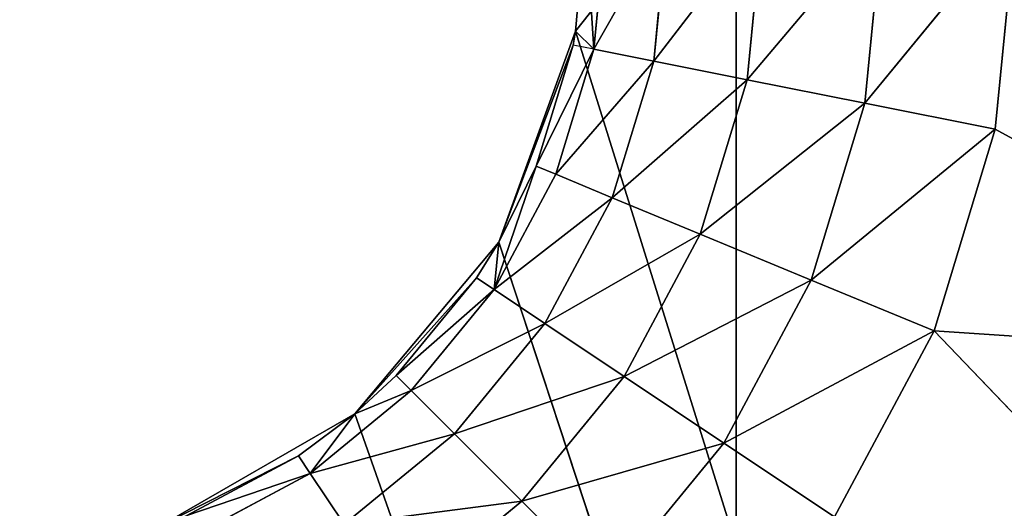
# Model space of a CAD drawing. Extents: x 14 to 217, y 27 to 186.
# Tile 563 of 656: x 43.8 to 46.09, y 117.34 to 118.47. Entities that reach past the tile are written whole.
import ezdxf

# ---------------------------------------------------------------- set-up
doc = ezdxf.new("R2010")
doc.units = 0
doc.header["$LTSCALE"] = 25.4
doc.layers.get('0').update_dxf_attribs({"color": 13, "linetype": 'CONTINUOUS'})

# ---------------------------------------------------------------- blocks, each defined once
blk = doc.blocks.new('PROFILE-RECESSED-T-CONNECT')
at = {"color": 0}
for p, q in [((32.7076, 13.9594, 68.5529), (32.4506, 13.9105, 68.3812)), ((32.7076, 13.9594, 68.5529), (32.4506, 13.9105, 68.3812)), ((32.9386, 13.9594, 68.1207), (32.4506, 13.9105, 68.3812)), ((32.9386, 13.9594, 68.1207), (32.4506, 13.9105, 68.3812)), ((32.9386, 13.9594, 68.1207), (32.6531, 13.9105, 68.0024)), ((32.9386, 13.9594, 68.1207), (32.6531, 13.9105, 68.0024)), ((33.0809, 13.9594, 67.6517), (32.6531, 13.9105, 68.0024)), ((33.0809, 13.9594, 67.6517), (32.6531, 13.9105, 68.0024)), ((32.9386, 13.9594, 68.1207), (32.7076, 13.9594, 68.5529)), ((32.9386, 13.9594, 68.1207), (32.7076, 13.9594, 68.5529)), ((33.0809, 13.9594, 67.6517), (32.7778, 13.9105, 67.5914)), ((33.0809, 13.9594, 67.6517), (32.7778, 13.9105, 67.5914)), ((33.1289, 13.9594, 67.164), (32.7778, 13.9105, 67.5914)), ((33.1289, 13.9594, 67.164), (32.7778, 13.9105, 67.5914)), ((34.0777, 13.9594, 68.1964), (32.9386, 13.9594, 68.1207)), ((32.9386, 13.9594, 68.1207), (33.7466, 13.9594, 68.964)), ((32.9386, 13.9594, 68.1207), (33.7466, 13.9594, 68.964)), ((33.0809, 13.9594, 67.6517), (32.9386, 13.9594, 68.1207)), ((34.0777, 13.9594, 68.1964), (32.9386, 13.9594, 68.1207)), ((33.0809, 13.9594, 67.6517), (32.9386, 13.9594, 68.1207)), ((33.1289, 13.9594, 67.164), (33.0809, 13.9594, 67.6517)), ((33.0809, 13.9594, 67.6517), (34.0777, 13.9594, 68.1964)), ((33.0809, 13.9594, 67.6517), (34.0777, 13.9594, 68.1964)), ((33.1289, 13.9594, 67.164), (33.0809, 13.9594, 67.6517)), ((32.1782, 13.9105, 68.7132), (31.981, 13.7684, 68.5161)), ((32.1782, 13.9105, 68.7132), (31.981, 13.7684, 68.5161)), ((32.4506, 13.9105, 68.3812), (31.981, 13.7684, 68.5161)), ((32.4506, 13.9105, 68.3812), (31.981, 13.7684, 68.5161)), ((32.1782, 13.9105, 68.7132), (32.4506, 13.9105, 68.3812)), ((32.1782, 13.9105, 68.7132), (32.4506, 13.9105, 68.3812)), ((32.4506, 13.9105, 68.3812), (32.2188, 13.7684, 68.2263)), ((32.4506, 13.9105, 68.3812), (32.2188, 13.7684, 68.2263)), ((32.6531, 13.9105, 68.0024), (32.2188, 13.7684, 68.2263)), ((32.6531, 13.9105, 68.0024), (32.2188, 13.7684, 68.2263)), ((32.6531, 13.9105, 68.0024), (32.3956, 13.7684, 67.8957)), ((32.6531, 13.9105, 68.0024), (32.3956, 13.7684, 67.8957)), ((32.7778, 13.9105, 67.5914), (32.3956, 13.7684, 67.8957)), ((32.7778, 13.9105, 67.5914), (32.3956, 13.7684, 67.8957)), ((32.4506, 13.9105, 68.3812), (32.6531, 13.9105, 68.0024)), ((32.4506, 13.9105, 68.3812), (32.6531, 13.9105, 68.0024)), ((32.7778, 13.9105, 67.5914), (32.5044, 13.7684, 67.537)), ((32.7778, 13.9105, 67.5914), (32.5044, 13.7684, 67.537)), ((32.8199, 13.9105, 67.164), (32.5044, 13.7684, 67.537)), ((32.8199, 13.9105, 67.164), (32.5044, 13.7684, 67.537)), ((32.6531, 13.9105, 68.0024), (32.7778, 13.9105, 67.5914)), ((32.6531, 13.9105, 68.0024), (32.7778, 13.9105, 67.5914)), ((32.7778, 13.9105, 67.5914), (32.8199, 13.9105, 67.164)), ((32.7778, 13.9105, 67.5914), (32.8199, 13.9105, 67.164)), ((31.981, 13.7684, 68.5161), (31.5684, 13.5472, 68.57)), ((31.981, 13.7684, 68.5161), (31.5684, 13.5472, 68.57)), ((31.6913, 13.7684, 68.7539), (31.981, 13.7684, 68.5161)), ((31.6913, 13.7684, 68.7539), (31.981, 13.7684, 68.5161)), ((31.981, 13.7684, 68.5161), (31.8246, 13.5472, 68.3597)), ((31.981, 13.7684, 68.5161), (31.8246, 13.5472, 68.3597)), ((32.2188, 13.7684, 68.2263), (31.8246, 13.5472, 68.3597)), ((32.2188, 13.7684, 68.2263), (31.8246, 13.5472, 68.3597)), ((31.981, 13.7684, 68.5161), (32.2188, 13.7684, 68.2263)), ((31.981, 13.7684, 68.5161), (32.2188, 13.7684, 68.2263)), ((32.2188, 13.7684, 68.2263), (32.0349, 13.5472, 68.1034)), ((32.2188, 13.7684, 68.2263), (32.0349, 13.5472, 68.1034)), ((32.3956, 13.7684, 67.8957), (32.0349, 13.5472, 68.1034)), ((32.3956, 13.7684, 67.8957), (32.0349, 13.5472, 68.1034)), ((32.3956, 13.7684, 67.8957), (32.1912, 13.5472, 67.8111)), ((32.3956, 13.7684, 67.8957), (32.1912, 13.5472, 67.8111)), ((32.5044, 13.7684, 67.537), (32.1912, 13.5472, 67.8111)), ((32.5044, 13.7684, 67.537), (32.1912, 13.5472, 67.8111)), ((32.2188, 13.7684, 68.2263), (32.3956, 13.7684, 67.8957)), ((32.2188, 13.7684, 68.2263), (32.3956, 13.7684, 67.8957)), ((32.5044, 13.7684, 67.537), (32.2874, 13.5472, 67.4939)), ((32.5044, 13.7684, 67.537), (32.2874, 13.5472, 67.4939)), ((32.5411, 13.7684, 67.164), (32.2874, 13.5472, 67.4939)), ((32.5411, 13.7684, 67.164), (32.2874, 13.5472, 67.4939)), ((32.3956, 13.7684, 67.8957), (32.5044, 13.7684, 67.537)), ((32.3956, 13.7684, 67.8957), (32.5044, 13.7684, 67.537)), ((32.5044, 13.7684, 67.537), (32.5411, 13.7684, 67.164)), ((32.5044, 13.7684, 67.537), (32.5411, 13.7684, 67.164)), ((31.5684, 13.5472, 68.57), (31.4894, 13.2684, 68.4519)), ((31.5684, 13.5472, 68.57), (31.4894, 13.2684, 68.4519)), ((31.8246, 13.5472, 68.3597), (31.4894, 13.2684, 68.4519)), ((31.8246, 13.5472, 68.3597), (31.4894, 13.2684, 68.4519)), ((31.5684, 13.5472, 68.57), (31.8246, 13.5472, 68.3597)), ((31.5684, 13.5472, 68.57), (31.8246, 13.5472, 68.3597)), ((31.8246, 13.5472, 68.3597), (31.7242, 13.2684, 68.2592)), ((31.8246, 13.5472, 68.3597), (31.7242, 13.2684, 68.2592)), ((32.0349, 13.5472, 68.1034), (31.7242, 13.2684, 68.2592)), ((32.0349, 13.5472, 68.1034), (31.7242, 13.2684, 68.2592)), ((31.8246, 13.5472, 68.3597), (32.0349, 13.5472, 68.1034)), ((31.8246, 13.5472, 68.3597), (32.0349, 13.5472, 68.1034)), ((32.0349, 13.5472, 68.1034), (31.9168, 13.2684, 68.0245)), ((32.0349, 13.5472, 68.1034), (31.9168, 13.2684, 68.0245)), ((32.1912, 13.5472, 67.8111), (31.9168, 13.2684, 68.0245)), ((32.1912, 13.5472, 67.8111), (31.9168, 13.2684, 68.0245)), ((32.0349, 13.5472, 68.1034), (32.1912, 13.5472, 67.8111)), ((32.0349, 13.5472, 68.1034), (32.1912, 13.5472, 67.8111)), ((32.1912, 13.5472, 67.8111), (32.0599, 13.2684, 67.7567)), ((32.1912, 13.5472, 67.8111), (32.0599, 13.2684, 67.7567)), ((32.2874, 13.5472, 67.4939), (32.0599, 13.2684, 67.7567)), ((32.2874, 13.5472, 67.4939), (32.0599, 13.2684, 67.7567)), ((32.2874, 13.5472, 67.4939), (32.1481, 13.2684, 67.4661)), ((32.2874, 13.5472, 67.4939), (32.1481, 13.2684, 67.4661)), ((32.3199, 13.5472, 67.164), (32.1481, 13.2684, 67.4661)), ((32.3199, 13.5472, 67.164), (32.1481, 13.2684, 67.4661)), ((32.1912, 13.5472, 67.8111), (32.2874, 13.5472, 67.4939)), ((32.1912, 13.5472, 67.8111), (32.2874, 13.5472, 67.4939)), ((32.2874, 13.5472, 67.4939), (32.3199, 13.5472, 67.164)), ((32.2874, 13.5472, 67.4939), (32.3199, 13.5472, 67.164)), ((31.2029, 12.9594, 68.5498), (31.4894, 13.2684, 68.4519)), ((31.2029, 12.9594, 68.5498), (31.4894, 13.2684, 68.4519)), ((31.2217, 13.2684, 68.595), (31.4894, 13.2684, 68.4519)), ((31.2217, 13.2684, 68.595), (31.4894, 13.2684, 68.4519)), ((31.4623, 12.9594, 68.4112), (31.4894, 13.2684, 68.4519)), ((31.4623, 12.9594, 68.4112), (31.4894, 13.2684, 68.4519)), ((31.5931, 12.9594, 68.313), (31.4894, 13.2684, 68.4519)), ((31.4894, 13.2684, 68.4519), (31.7242, 13.2684, 68.2592)), ((31.5931, 12.9594, 68.313), (31.4894, 13.2684, 68.4519)), ((31.4894, 13.2684, 68.4519), (31.7242, 13.2684, 68.2592)), ((31.5931, 12.9594, 68.313), (31.7242, 13.2684, 68.2592)), ((31.5931, 12.9594, 68.313), (31.7242, 13.2684, 68.2592)), ((31.6896, 12.9594, 68.2246), (31.9168, 13.2684, 68.0245)), ((31.6896, 12.9594, 68.2246), (31.9168, 13.2684, 68.0245)), ((31.6896, 12.9594, 68.2246), (31.7242, 13.2684, 68.2592)), ((31.6896, 12.9594, 68.2246), (31.7242, 13.2684, 68.2592)), ((31.7242, 13.2684, 68.2592), (31.9168, 13.2684, 68.0245)), ((31.7242, 13.2684, 68.2592), (31.9168, 13.2684, 68.0245)), ((31.8761, 12.9594, 67.9973), (31.9168, 13.2684, 68.0245)), ((31.8761, 12.9594, 67.9973), (31.9168, 13.2684, 68.0245)), ((31.9279, 12.9594, 67.914), (31.9168, 13.2684, 68.0245)), ((31.9168, 13.2684, 68.0245), (32.0147, 12.9594, 67.738)), ((31.9168, 13.2684, 68.0245), (32.0147, 12.9594, 67.738)), ((31.9168, 13.2684, 68.0245), (32.0599, 13.2684, 67.7567)), ((31.9279, 12.9594, 67.914), (31.9168, 13.2684, 68.0245)), ((31.9168, 13.2684, 68.0245), (32.0599, 13.2684, 67.7567)), ((32.0147, 12.9594, 67.738), (32.1481, 13.2684, 67.4661)), ((32.0599, 13.2684, 67.7567), (32.0147, 12.9594, 67.738)), ((32.0599, 13.2684, 67.7567), (32.0147, 12.9594, 67.738)), ((32.0147, 12.9594, 67.738), (32.1481, 13.2684, 67.4661)), ((32.0599, 13.2684, 67.7567), (32.1481, 13.2684, 67.4661)), ((32.0599, 13.2684, 67.7567), (32.1481, 13.2684, 67.4661)), ((32.1481, 13.2684, 67.4661), (32.1001, 12.9594, 67.4566)), ((32.1061, 12.9594, 67.4244), (32.1481, 13.2684, 67.4661)), ((32.1289, 12.9594, 67.164), (32.1481, 13.2684, 67.4661)), ((32.1289, 12.9594, 67.164), (32.1481, 13.2684, 67.4661)), ((32.1481, 13.2684, 67.4661), (32.1778, 13.2684, 67.164)), ((32.1481, 13.2684, 67.4661), (32.1778, 13.2684, 67.164)), ((31.1419, 3.7618, 68.5735), (31.4623, 12.9594, 68.4112)), ((31.1419, 3.7618, 68.5735), (31.4623, 12.9594, 68.4112)), ((31.2029, 12.9594, 68.5498), (31.4623, 12.9594, 68.4112)), ((31.2029, 12.9594, 68.5498), (31.4623, 12.9594, 68.4112)), ((31.5931, 3.7618, 68.313), (31.4623, 12.9594, 68.4112)), ((31.4623, 12.9594, 68.4112), (31.5931, 12.9594, 68.313)), ((31.5931, 3.7618, 68.313), (31.4623, 12.9594, 68.4112)), ((31.4623, 12.9594, 68.4112), (31.5931, 12.9594, 68.313)), ((31.5931, 12.9594, 68.313), (31.5931, 3.7618, 68.313)), ((31.5931, 3.7618, 68.313), (31.8761, 12.9594, 67.9973)), ((31.5931, 3.7618, 68.313), (31.8761, 12.9594, 67.9973)), ((31.5931, 3.7618, 68.313), (31.6896, 12.9594, 68.2246)), ((31.5931, 3.7618, 68.313), (31.6896, 12.9594, 68.2246)), ((31.5931, 12.9594, 68.313), (31.5931, 3.7618, 68.313)), ((31.5931, 12.9594, 68.313), (31.6896, 12.9594, 68.2246)), ((31.5931, 12.9594, 68.313), (31.6896, 12.9594, 68.2246)), ((31.6896, 12.9594, 68.2246), (31.8761, 12.9594, 67.9973)), ((31.6896, 12.9594, 68.2246), (31.8761, 12.9594, 67.9973)), ((31.9279, 3.7618, 67.914), (31.8761, 12.9594, 67.9973)), ((31.8761, 12.9594, 67.9973), (31.9279, 12.9594, 67.914)), ((31.9279, 3.7618, 67.914), (31.8761, 12.9594, 67.9973)), ((31.8761, 12.9594, 67.9973), (31.9279, 12.9594, 67.914)), ((31.9279, 12.9594, 67.914), (31.9279, 3.7618, 67.914)), ((31.9279, 12.9594, 67.914), (32.0147, 12.9594, 67.738)), ((32.0147, 12.9594, 67.738), (31.9279, 3.7618, 67.914)), ((31.9279, 12.9594, 67.914), (31.9279, 3.7618, 67.914)), ((32.0147, 12.9594, 67.738), (31.9279, 3.7618, 67.914)), ((32.1001, 12.9594, 67.4566), (31.9279, 3.7618, 67.914)), ((32.1001, 12.9594, 67.4566), (31.9279, 3.7618, 67.914)), ((31.9279, 12.9594, 67.914), (32.0147, 12.9594, 67.738)), ((32.0147, 12.9594, 67.738), (32.1001, 12.9594, 67.4566)), ((32.0147, 12.9594, 67.738), (32.1001, 12.9594, 67.4566)), ((32.1001, 12.9594, 67.4566), (32.1061, 3.7618, 67.4244)), ((32.1001, 12.9594, 67.4566), (32.1061, 3.7618, 67.4244)), ((32.1001, 12.9594, 67.4566), (32.1061, 12.9594, 67.4244)), ((32.1061, 12.9594, 67.4244), (32.1061, 3.7618, 67.4244)), ((32.1061, 12.9594, 67.4244), (32.1061, 3.7618, 67.4244)), ((32.1061, 12.9594, 67.4244), (32.1289, 3.7618, 67.164)), ((32.1061, 12.9594, 67.4244), (32.1289, 3.7618, 67.164)), ((32.1061, 12.9594, 67.4244), (32.1289, 12.9594, 67.164)), ((32.1061, 12.9594, 67.4244), (32.1289, 12.9594, 67.164)), ((32.4789, 12.9618, 57.3216), (32.4789, 4.9618, 92.3216)), ((32.4789, 12.9618, 57.3216), (32.4789, 4.9618, 92.3216)), ((32.4789, 12.9618, 57.3216), (32.4789, 12.9618, 92.3216)), ((32.4789, 12.9618, 57.3216), (32.4789, 12.9618, 92.3216)), ((32.4789, 4.9618, 57.3216), (32.4789, 4.9618, 92.3216)), ((32.4789, 4.9618, 57.3216), (32.4789, 4.9618, 92.3216)), ((31.1419, 3.7618, 68.5735), (31.5931, 3.7618, 68.313)), ((31.1419, 3.7618, 68.5735), (31.5931, 3.7618, 68.313)), ((31.5931, 3.7618, 68.313), (38.6289, 3.7618, 88.3216)), ((31.5931, 3.7618, 68.313), (31.9279, 3.7618, 67.914)), ((31.5931, 3.7618, 68.313), (38.6289, 3.7618, 88.3216)), ((31.5931, 3.7618, 68.313), (31.9279, 3.7618, 67.914)), ((31.9279, 3.7618, 67.914), (38.6289, 3.7618, 88.3216)), ((31.9279, 3.7618, 67.914), (38.6289, 3.7618, 88.3216)), ((31.9279, 3.7618, 67.914), (32.1061, 3.7618, 67.4244)), ((31.9279, 3.7618, 67.914), (32.1061, 3.7618, 67.4244)), ((32.1061, 3.7618, 67.4244), (38.6289, 3.7618, 88.3216)), ((32.1061, 3.7618, 67.4244), (38.6289, 3.7618, 88.3216)), ((32.1061, 3.7618, 67.4244), (38.6289, 3.7618, 59.1857)), ((32.1061, 3.7618, 67.4244), (38.6289, 3.7618, 59.1857)), ((32.1061, 3.7618, 67.4244), (32.1289, 3.7618, 67.164)), ((32.1061, 3.7618, 67.4244), (32.1289, 3.7618, 67.164))]:
    blk.add_line(p, q, dxfattribs=at)
mesh = blk.add_polyface(dxfattribs=at)
corners = [(32.1782, 13.9105, 68.7132), (32.7076, 13.9594, 68.5529), (32.4506, 13.9105, 68.3812)]
mesh.append_faces([[corners[k] for k in face] for face in [(0, 1, 2)]], dxfattribs={"color": 0})
mesh = blk.add_polyface(dxfattribs=at)
corners = [(32.7076, 13.9594, 68.5529), (32.9386, 13.9594, 68.1207), (32.4506, 13.9105, 68.3812)]
mesh.append_faces([[corners[k] for k in face] for face in [(0, 1, 2)]], dxfattribs={"color": 0})
mesh = blk.add_polyface(dxfattribs=at)
corners = [(32.4506, 13.9105, 68.3812), (32.9386, 13.9594, 68.1207), (32.6531, 13.9105, 68.0024)]
mesh.append_faces([[corners[k] for k in face] for face in [(0, 1, 2)]], dxfattribs={"color": 0})
mesh = blk.add_polyface(dxfattribs=at)
corners = [(32.9386, 13.9594, 68.1207), (33.0809, 13.9594, 67.6517), (32.6531, 13.9105, 68.0024)]
mesh.append_faces([[corners[k] for k in face] for face in [(0, 1, 2)]], dxfattribs={"color": 0})
mesh = blk.add_polyface(dxfattribs=at)
corners = [(32.6531, 13.9105, 68.0024), (33.0809, 13.9594, 67.6517), (32.7778, 13.9105, 67.5914)]
mesh.append_faces([[corners[k] for k in face] for face in [(0, 1, 2)]], dxfattribs={"color": 0})
mesh = blk.add_polyface(dxfattribs=at)
corners = [(33.7466, 13.9594, 68.964), (32.9386, 13.9594, 68.1207), (32.7076, 13.9594, 68.5529)]
mesh.append_faces([[corners[k] for k in face] for face in [(0, 1, 2)]], dxfattribs={"color": 0})
mesh = blk.add_polyface(dxfattribs=at)
corners = [(33.0809, 13.9594, 67.6517), (33.1289, 13.9594, 67.164), (32.7778, 13.9105, 67.5914)]
mesh.append_faces([[corners[k] for k in face] for face in [(0, 1, 2)]], dxfattribs={"color": 0})
mesh = blk.add_polyface(dxfattribs=at)
corners = [(32.7778, 13.9105, 67.5914), (33.1289, 13.9594, 67.164), (32.8199, 13.9105, 67.164)]
mesh.append_faces([[corners[k] for k in face] for face in [(0, 1, 2)]], dxfattribs={"color": 0})
mesh = blk.add_polyface(dxfattribs=at)
corners = [(33.7466, 13.9594, 68.964), (34.0777, 13.9594, 68.1964), (32.9386, 13.9594, 68.1207)]
mesh.append_faces([[corners[k] for k in face] for face in [(0, 1, 2)]], dxfattribs={"color": 0})
mesh = blk.add_polyface(dxfattribs=at)
corners = [(34.0777, 13.9594, 68.1964), (33.0809, 13.9594, 67.6517), (32.9386, 13.9594, 68.1207)]
mesh.append_faces([[corners[k] for k in face] for face in [(0, 1, 2)]], dxfattribs={"color": 0})
mesh = blk.add_polyface(dxfattribs=at)
corners = [(34.0777, 13.9594, 68.1964), (33.1289, 13.9594, 67.164), (33.0809, 13.9594, 67.6517)]
mesh.append_faces([[corners[k] for k in face] for face in [(0, 1, 2)]], dxfattribs={"color": 0})
mesh = blk.add_polyface(dxfattribs=at)
corners = [(31.6913, 13.7684, 68.7539), (32.1782, 13.9105, 68.7132), (31.981, 13.7684, 68.5161)]
mesh.append_faces([[corners[k] for k in face] for face in [(0, 1, 2)]], dxfattribs={"color": 0})
mesh = blk.add_polyface(dxfattribs=at)
corners = [(32.1782, 13.9105, 68.7132), (32.4506, 13.9105, 68.3812), (31.981, 13.7684, 68.5161)]
mesh.append_faces([[corners[k] for k in face] for face in [(0, 1, 2)]], dxfattribs={"color": 0})
mesh = blk.add_polyface(dxfattribs=at)
corners = [(31.981, 13.7684, 68.5161), (32.4506, 13.9105, 68.3812), (32.2188, 13.7684, 68.2263)]
mesh.append_faces([[corners[k] for k in face] for face in [(0, 1, 2)]], dxfattribs={"color": 0})
mesh = blk.add_polyface(dxfattribs=at)
corners = [(32.4506, 13.9105, 68.3812), (32.6531, 13.9105, 68.0024), (32.2188, 13.7684, 68.2263)]
mesh.append_faces([[corners[k] for k in face] for face in [(0, 1, 2)]], dxfattribs={"color": 0})
mesh = blk.add_polyface(dxfattribs=at)
corners = [(32.2188, 13.7684, 68.2263), (32.6531, 13.9105, 68.0024), (32.3956, 13.7684, 67.8957)]
mesh.append_faces([[corners[k] for k in face] for face in [(0, 1, 2)]], dxfattribs={"color": 0})
mesh = blk.add_polyface(dxfattribs=at)
corners = [(32.6531, 13.9105, 68.0024), (32.7778, 13.9105, 67.5914), (32.3956, 13.7684, 67.8957)]
mesh.append_faces([[corners[k] for k in face] for face in [(0, 1, 2)]], dxfattribs={"color": 0})
mesh = blk.add_polyface(dxfattribs=at)
corners = [(32.3956, 13.7684, 67.8957), (32.7778, 13.9105, 67.5914), (32.5044, 13.7684, 67.537)]
mesh.append_faces([[corners[k] for k in face] for face in [(0, 1, 2)]], dxfattribs={"color": 0})
mesh = blk.add_polyface(dxfattribs=at)
corners = [(32.7778, 13.9105, 67.5914), (32.8199, 13.9105, 67.164), (32.5044, 13.7684, 67.537)]
mesh.append_faces([[corners[k] for k in face] for face in [(0, 1, 2)]], dxfattribs={"color": 0})
mesh = blk.add_polyface(dxfattribs=at)
corners = [(32.5044, 13.7684, 67.537), (32.8199, 13.9105, 67.164), (32.5411, 13.7684, 67.164)]
mesh.append_faces([[corners[k] for k in face] for face in [(0, 1, 2)]], dxfattribs={"color": 0})
mesh = blk.add_polyface(dxfattribs=at)
corners = [(31.6913, 13.7684, 68.7539), (31.981, 13.7684, 68.5161), (31.5684, 13.5472, 68.57)]
mesh.append_faces([[corners[k] for k in face] for face in [(0, 1, 2)]], dxfattribs={"color": 0})
mesh = blk.add_polyface(dxfattribs=at)
corners = [(31.5684, 13.5472, 68.57), (31.981, 13.7684, 68.5161), (31.8246, 13.5472, 68.3597)]
mesh.append_faces([[corners[k] for k in face] for face in [(0, 1, 2)]], dxfattribs={"color": 0})
mesh = blk.add_polyface(dxfattribs=at)
corners = [(31.981, 13.7684, 68.5161), (32.2188, 13.7684, 68.2263), (31.8246, 13.5472, 68.3597)]
mesh.append_faces([[corners[k] for k in face] for face in [(0, 1, 2)]], dxfattribs={"color": 0})
mesh = blk.add_polyface(dxfattribs=at)
corners = [(31.8246, 13.5472, 68.3597), (32.2188, 13.7684, 68.2263), (32.0349, 13.5472, 68.1034)]
mesh.append_faces([[corners[k] for k in face] for face in [(0, 1, 2)]], dxfattribs={"color": 0})
mesh = blk.add_polyface(dxfattribs=at)
corners = [(32.2188, 13.7684, 68.2263), (32.3956, 13.7684, 67.8957), (32.0349, 13.5472, 68.1034)]
mesh.append_faces([[corners[k] for k in face] for face in [(0, 1, 2)]], dxfattribs={"color": 0})
mesh = blk.add_polyface(dxfattribs=at)
corners = [(32.0349, 13.5472, 68.1034), (32.3956, 13.7684, 67.8957), (32.1912, 13.5472, 67.8111)]
mesh.append_faces([[corners[k] for k in face] for face in [(0, 1, 2)]], dxfattribs={"color": 0})
mesh = blk.add_polyface(dxfattribs=at)
corners = [(32.3956, 13.7684, 67.8957), (32.5044, 13.7684, 67.537), (32.1912, 13.5472, 67.8111)]
mesh.append_faces([[corners[k] for k in face] for face in [(0, 1, 2)]], dxfattribs={"color": 0})
mesh = blk.add_polyface(dxfattribs=at)
corners = [(32.1912, 13.5472, 67.8111), (32.5044, 13.7684, 67.537), (32.2874, 13.5472, 67.4939)]
mesh.append_faces([[corners[k] for k in face] for face in [(0, 1, 2)]], dxfattribs={"color": 0})
mesh = blk.add_polyface(dxfattribs=at)
corners = [(32.5411, 13.7684, 67.164), (32.2874, 13.5472, 67.4939), (32.5044, 13.7684, 67.537)]
mesh.append_faces([[corners[k] for k in face] for face in [(0, 1, 2)]], dxfattribs={"color": 0})
mesh = blk.add_polyface(dxfattribs=at)
corners = [(32.2874, 13.5472, 67.4939), (32.5411, 13.7684, 67.164), (32.3199, 13.5472, 67.164)]
mesh.append_faces([[corners[k] for k in face] for face in [(0, 1, 2)]], dxfattribs={"color": 0})
mesh = blk.add_polyface(dxfattribs=at)
corners = [(31.5684, 13.5472, 68.57), (31.4894, 13.2684, 68.4519), (31.2217, 13.2684, 68.595)]
mesh.append_faces([[corners[k] for k in face] for face in [(0, 1, 2)]], dxfattribs={"color": 0})
mesh = blk.add_polyface(dxfattribs=at)
corners = [(31.8246, 13.5472, 68.3597), (31.4894, 13.2684, 68.4519), (31.5684, 13.5472, 68.57)]
mesh.append_faces([[corners[k] for k in face] for face in [(0, 1, 2)]], dxfattribs={"color": 0})
mesh = blk.add_polyface(dxfattribs=at)
corners = [(31.8246, 13.5472, 68.3597), (31.7242, 13.2684, 68.2592), (31.4894, 13.2684, 68.4519)]
mesh.append_faces([[corners[k] for k in face] for face in [(0, 1, 2)]], dxfattribs={"color": 0})
mesh = blk.add_polyface(dxfattribs=at)
corners = [(32.0349, 13.5472, 68.1034), (31.7242, 13.2684, 68.2592), (31.8246, 13.5472, 68.3597)]
mesh.append_faces([[corners[k] for k in face] for face in [(0, 1, 2)]], dxfattribs={"color": 0})
mesh = blk.add_polyface(dxfattribs=at)
corners = [(32.0349, 13.5472, 68.1034), (31.9168, 13.2684, 68.0245), (31.7242, 13.2684, 68.2592)]
mesh.append_faces([[corners[k] for k in face] for face in [(0, 1, 2)]], dxfattribs={"color": 0})
mesh = blk.add_polyface(dxfattribs=at)
corners = [(32.1912, 13.5472, 67.8111), (31.9168, 13.2684, 68.0245), (32.0349, 13.5472, 68.1034)]
mesh.append_faces([[corners[k] for k in face] for face in [(0, 1, 2)]], dxfattribs={"color": 0})
mesh = blk.add_polyface(dxfattribs=at)
corners = [(32.1912, 13.5472, 67.8111), (32.0599, 13.2684, 67.7567), (31.9168, 13.2684, 68.0245)]
mesh.append_faces([[corners[k] for k in face] for face in [(0, 1, 2)]], dxfattribs={"color": 0})
mesh = blk.add_polyface(dxfattribs=at)
corners = [(32.2874, 13.5472, 67.4939), (32.0599, 13.2684, 67.7567), (32.1912, 13.5472, 67.8111)]
mesh.append_faces([[corners[k] for k in face] for face in [(0, 1, 2)]], dxfattribs={"color": 0})
mesh = blk.add_polyface(dxfattribs=at)
corners = [(32.2874, 13.5472, 67.4939), (32.1481, 13.2684, 67.4661), (32.0599, 13.2684, 67.7567)]
mesh.append_faces([[corners[k] for k in face] for face in [(0, 1, 2)]], dxfattribs={"color": 0})
mesh = blk.add_polyface(dxfattribs=at)
corners = [(32.3199, 13.5472, 67.164), (32.1481, 13.2684, 67.4661), (32.2874, 13.5472, 67.4939)]
mesh.append_faces([[corners[k] for k in face] for face in [(0, 1, 2)]], dxfattribs={"color": 0})
mesh = blk.add_polyface(dxfattribs=at)
corners = [(32.3199, 13.5472, 67.164), (32.1778, 13.2684, 67.164), (32.1481, 13.2684, 67.4661)]
mesh.append_faces([[corners[k] for k in face] for face in [(0, 1, 2)]], dxfattribs={"color": 0})
mesh = blk.add_polyface(dxfattribs=at)
corners = [(31.4894, 13.2684, 68.4519), (31.4623, 12.9594, 68.4112), (31.2029, 12.9594, 68.5498)]
mesh.append_faces([[corners[k] for k in face] for face in [(0, 1, 2)]], dxfattribs={"color": 0})
mesh = blk.add_polyface(dxfattribs=at)
corners = [(31.4894, 13.2684, 68.4519), (31.2029, 12.9594, 68.5498), (31.2217, 13.2684, 68.595)]
mesh.append_faces([[corners[k] for k in face] for face in [(0, 1, 2)]], dxfattribs={"color": 0})
mesh = blk.add_polyface(dxfattribs=at)
corners = [(31.5931, 12.9594, 68.313), (31.4623, 12.9594, 68.4112), (31.4894, 13.2684, 68.4519)]
mesh.append_faces([[corners[k] for k in face] for face in [(0, 1, 2)]], dxfattribs={"color": 0})
mesh = blk.add_polyface(dxfattribs=at)
corners = [(31.7242, 13.2684, 68.2592), (31.5931, 12.9594, 68.313), (31.4894, 13.2684, 68.4519)]
mesh.append_faces([[corners[k] for k in face] for face in [(0, 1, 2)]], dxfattribs={"color": 0})
mesh = blk.add_polyface(dxfattribs=at)
corners = [(31.7242, 13.2684, 68.2592), (31.6896, 12.9594, 68.2246), (31.5931, 12.9594, 68.313)]
mesh.append_faces([[corners[k] for k in face] for face in [(0, 1, 2)]], dxfattribs={"color": 0})
mesh = blk.add_polyface(dxfattribs=at)
corners = [(31.9168, 13.2684, 68.0245), (31.8761, 12.9594, 67.9973), (31.6896, 12.9594, 68.2246)]
mesh.append_faces([[corners[k] for k in face] for face in [(0, 1, 2)]], dxfattribs={"color": 0})
mesh = blk.add_polyface(dxfattribs=at)
corners = [(31.9168, 13.2684, 68.0245), (31.6896, 12.9594, 68.2246), (31.7242, 13.2684, 68.2592)]
mesh.append_faces([[corners[k] for k in face] for face in [(0, 1, 2)]], dxfattribs={"color": 0})
mesh = blk.add_polyface(dxfattribs=at)
corners = [(31.9168, 13.2684, 68.0245), (31.9279, 12.9594, 67.914), (31.8761, 12.9594, 67.9973)]
mesh.append_faces([[corners[k] for k in face] for face in [(0, 1, 2)]], dxfattribs={"color": 0})
mesh = blk.add_polyface(dxfattribs=at)
corners = [(31.9168, 13.2684, 68.0245), (32.0147, 12.9594, 67.738), (31.9279, 12.9594, 67.914)]
mesh.append_faces([[corners[k] for k in face] for face in [(0, 1, 2)]], dxfattribs={"color": 0})
mesh = blk.add_polyface(dxfattribs=at)
corners = [(32.0599, 13.2684, 67.7567), (32.0147, 12.9594, 67.738), (31.9168, 13.2684, 68.0245)]
mesh.append_faces([[corners[k] for k in face] for face in [(0, 1, 2)]], dxfattribs={"color": 0})
mesh = blk.add_polyface(dxfattribs=at)
corners = [(32.1481, 13.2684, 67.4661), (32.1001, 12.9594, 67.4566), (32.0147, 12.9594, 67.738)]
mesh.append_faces([[corners[k] for k in face] for face in [(0, 1, 2)]], dxfattribs={"color": 0})
mesh = blk.add_polyface(dxfattribs=at)
corners = [(32.1481, 13.2684, 67.4661), (32.0147, 12.9594, 67.738), (32.0599, 13.2684, 67.7567)]
mesh.append_faces([[corners[k] for k in face] for face in [(0, 1, 2)]], dxfattribs={"color": 0})
mesh = blk.add_polyface(dxfattribs=at)
corners = [(32.1481, 13.2684, 67.4661), (32.1289, 12.9594, 67.164), (32.1061, 12.9594, 67.4244)]
mesh.append_faces([[corners[k] for k in face] for face in [(0, 1, 2)]], dxfattribs={"color": 0})
mesh = blk.add_polyface(dxfattribs=at)
corners = [(32.1778, 13.2684, 67.164), (32.1289, 12.9594, 67.164), (32.1481, 13.2684, 67.4661)]
mesh.append_faces([[corners[k] for k in face] for face in [(0, 1, 2)]], dxfattribs={"color": 0})
mesh = blk.add_polyface(dxfattribs=at)
corners = [(31.5931, 3.7618, 68.313), (31.1419, 3.7618, 68.5735), (31.4623, 12.9594, 68.4112)]
mesh.append_faces([[corners[k] for k in face] for face in [(0, 1, 2)]], dxfattribs={"color": 0})
mesh = blk.add_polyface(dxfattribs=at)
corners = [(31.4623, 12.9594, 68.4112), (31.1419, 3.7618, 68.5735), (31.2029, 12.9594, 68.5498)]
mesh.append_faces([[corners[k] for k in face] for face in [(0, 1, 2)]], dxfattribs={"color": 0})
mesh = blk.add_polyface(dxfattribs=at)
corners = [(31.5931, 3.7618, 68.313), (31.4623, 12.9594, 68.4112), (31.5931, 12.9594, 68.313)]
mesh.append_faces([[corners[k] for k in face] for face in [(0, 1, 2)]], dxfattribs={"color": 0})
mesh = blk.add_polyface(dxfattribs=at)
corners = [(31.8761, 12.9594, 67.9973), (31.9279, 3.7618, 67.914), (31.5931, 3.7618, 68.313)]
mesh.append_faces([[corners[k] for k in face] for face in [(0, 1, 2)]], dxfattribs={"color": 0})
mesh = blk.add_polyface(dxfattribs=at)
corners = [(31.8761, 12.9594, 67.9973), (31.5931, 3.7618, 68.313), (31.6896, 12.9594, 68.2246)]
mesh.append_faces([[corners[k] for k in face] for face in [(0, 1, 2)]], dxfattribs={"color": 0})
mesh = blk.add_polyface(dxfattribs=at)
corners = [(31.6896, 12.9594, 68.2246), (31.5931, 3.7618, 68.313), (31.5931, 12.9594, 68.313)]
mesh.append_faces([[corners[k] for k in face] for face in [(0, 1, 2)]], dxfattribs={"color": 0})
mesh = blk.add_polyface(dxfattribs=at)
corners = [(31.9279, 12.9594, 67.914), (31.9279, 3.7618, 67.914), (31.8761, 12.9594, 67.9973)]
mesh.append_faces([[corners[k] for k in face] for face in [(0, 1, 2)]], dxfattribs={"color": 0})
mesh = blk.add_polyface(dxfattribs=at)
corners = [(32.0147, 12.9594, 67.738), (31.9279, 3.7618, 67.914), (31.9279, 12.9594, 67.914)]
mesh.append_faces([[corners[k] for k in face] for face in [(0, 1, 2)]], dxfattribs={"color": 0})
mesh = blk.add_polyface(dxfattribs=at)
corners = [(32.1001, 12.9594, 67.4566), (31.9279, 3.7618, 67.914), (32.0147, 12.9594, 67.738)]
mesh.append_faces([[corners[k] for k in face] for face in [(0, 1, 2)]], dxfattribs={"color": 0})
mesh = blk.add_polyface(dxfattribs=at)
corners = [(32.1001, 12.9594, 67.4566), (32.1061, 3.7618, 67.4244), (31.9279, 3.7618, 67.914)]
mesh.append_faces([[corners[k] for k in face] for face in [(0, 1, 2)]], dxfattribs={"color": 0})
mesh = blk.add_polyface(dxfattribs=at)
corners = [(32.1061, 12.9594, 67.4244), (32.1061, 3.7618, 67.4244), (32.1001, 12.9594, 67.4566)]
mesh.append_faces([[corners[k] for k in face] for face in [(0, 1, 2)]], dxfattribs={"color": 0})
mesh = blk.add_polyface(dxfattribs=at)
corners = [(32.1061, 12.9594, 67.4244), (32.1289, 3.7618, 67.164), (32.1061, 3.7618, 67.4244)]
mesh.append_faces([[corners[k] for k in face] for face in [(0, 1, 2)]], dxfattribs={"color": 0})
mesh = blk.add_polyface(dxfattribs=at)
corners = [(32.1289, 12.9594, 67.164), (32.1289, 3.7618, 67.164), (32.1061, 12.9594, 67.4244)]
mesh.append_faces([[corners[k] for k in face] for face in [(0, 1, 2)]], dxfattribs={"color": 0})
mesh = blk.add_polyface(dxfattribs=at)
corners = [(32.4789, 12.9618, 57.3216), (32.4789, 4.9618, 92.3216), (32.4789, 4.9618, 57.3216)]
mesh.append_faces([[corners[k] for k in face] for face in [(0, 1, 2)]], dxfattribs={"color": 0})
mesh = blk.add_polyface(dxfattribs=at)
corners = [(32.4789, 12.9618, 92.3216), (32.4789, 4.9618, 92.3216), (32.4789, 12.9618, 57.3216)]
mesh.append_faces([[corners[k] for k in face] for face in [(0, 1, 2)]], dxfattribs={"color": 0})
mesh = blk.add_polyface(dxfattribs=at)
corners = [(32.4789, 12.9618, 92.3216), (32.4789, 12.9618, 57.3216), (36.0789, 12.9618, 57.3216)]
mesh.append_faces([[corners[k] for k in face] for face in [(0, 1, 2)]], dxfattribs={"color": 0})
mesh = blk.add_polyface(dxfattribs=at)
corners = [(32.4789, 12.9618, 92.3216), (36.0789, 12.9618, 57.3216), (36.0789, 12.9618, 92.3216)]
mesh.append_faces([[corners[k] for k in face] for face in [(0, 1, 2)]], dxfattribs={"color": 0})
mesh = blk.add_polyface(dxfattribs=at)
corners = [(36.0789, 4.9618, 92.3216), (36.0789, 4.9618, 57.3216), (32.4789, 4.9618, 57.3216)]
mesh.append_faces([[corners[k] for k in face] for face in [(0, 1, 2)]], dxfattribs={"color": 0})
mesh = blk.add_polyface(dxfattribs=at)
corners = [(36.0789, 4.9618, 92.3216), (32.4789, 4.9618, 57.3216), (32.4789, 4.9618, 92.3216)]
mesh.append_faces([[corners[k] for k in face] for face in [(0, 1, 2)]], dxfattribs={"color": 0})
mesh = blk.add_polyface(dxfattribs=at)
corners = [(38.6289, 3.7618, 88.3216), (31.1419, 3.7618, 68.5735), (31.5931, 3.7618, 68.313)]
mesh.append_faces([[corners[k] for k in face] for face in [(0, 1, 2)]], dxfattribs={"color": 0})
mesh = blk.add_polyface(dxfattribs=at)
corners = [(38.6289, 3.7618, 88.3216), (31.5931, 3.7618, 68.313), (31.9279, 3.7618, 67.914)]
mesh.append_faces([[corners[k] for k in face] for face in [(0, 1, 2)]], dxfattribs={"color": 0})
mesh = blk.add_polyface(dxfattribs=at)
corners = [(38.6289, 3.7618, 88.3216), (31.9279, 3.7618, 67.914), (32.1061, 3.7618, 67.4244)]
mesh.append_faces([[corners[k] for k in face] for face in [(0, 1, 2)]], dxfattribs={"color": 0})
mesh = blk.add_polyface(dxfattribs=at)
corners = [(38.6289, 3.7618, 88.3216), (32.1061, 3.7618, 67.4244), (38.6289, 3.7618, 59.1857)]
mesh.append_faces([[corners[k] for k in face] for face in [(0, 1, 2)]], dxfattribs={"color": 0})
mesh = blk.add_polyface(dxfattribs=at)
corners = [(32.1061, 3.7618, 67.4244), (32.1289, 3.7618, 67.164), (38.6289, 3.7618, 59.1857)]
mesh.append_faces([[corners[k] for k in face] for face in [(0, 1, 2)]], dxfattribs={"color": 0})
mesh = blk.add_polyface(dxfattribs=at)
corners = [(30.5549, 2.0001, 100), (43.0469, 2.0001, 53), (19.0469, 2.0001, 53)]
mesh.append_faces([[corners[k] for k in face] for face in [(0, 1, 2)]], dxfattribs={"color": 0})
mesh = blk.add_polyface(dxfattribs=at)
corners = [(30.5549, 2.0001, 100), (46.0469, 2.0001, 88), (43.0469, 2.0001, 53)]
mesh.append_faces([[corners[k] for k in face] for face in [(0, 1, 2)]], dxfattribs={"color": 0})
mesh = blk.add_polyface(dxfattribs=at)
corners = [(32.3234, 0.8001, 100.2666), (19.0469, 0.8001, 53), (43.0469, 0.8001, 53)]
mesh.append_faces([[corners[k] for k in face] for face in [(0, 1, 2)]], dxfattribs={"color": 0})
mesh = blk.add_polyface(dxfattribs=at)
corners = [(32.3234, 0.8001, 100.2666), (30.5549, 0.8001, 100), (19.0469, 0.8001, 53)]
mesh.append_faces([[corners[k] for k in face] for face in [(0, 1, 2)]], dxfattribs={"color": 0})
mesh = blk.add_polyface(dxfattribs=at)
corners = [(32.3234, 0.8001, 100.2666), (43.0469, 0.8001, 53), (44.1949, 0.8001, 53.2284)]
mesh.append_faces([[corners[k] for k in face] for face in [(0, 1, 2)]], dxfattribs={"color": 0})
mesh = blk.add_polyface(dxfattribs=at)
corners = [(32.3234, 0.8001, 100.2666), (44.1949, 0.8001, 53.2284), (45.1682, 0.8001, 53.8787)]
mesh.append_faces([[corners[k] for k in face] for face in [(0, 1, 2)]], dxfattribs={"color": 0})
mesh = blk.add_polyface(dxfattribs=at)
corners = [(32.3234, 0.8001, 100.2666), (45.1682, 0.8001, 53.8787), (46.0469, 0.8001, 56)]
mesh.append_faces([[corners[k] for k in face] for face in [(0, 1, 2)]], dxfattribs={"color": 0})
mesh = blk.add_polyface(dxfattribs=at)
corners = [(33.9348, 0.8001, 101.0426), (32.3234, 0.8001, 100.2666), (46.0469, 0.8001, 56)]
mesh.append_faces([[corners[k] for k in face] for face in [(0, 1, 2)]], dxfattribs={"color": 0})

msp = doc.modelspace()

# ---------------------------------------------------------------- block references
at = {"color": 7, "extrusion": (0, -1, -3.33067e-16)}
msp.add_blockref('PROFILE-RECESSED-T-CONNECT', (12.9862, -56.4217, -185.8719), dxfattribs=at)

doc.saveas('drawing.dxf')
